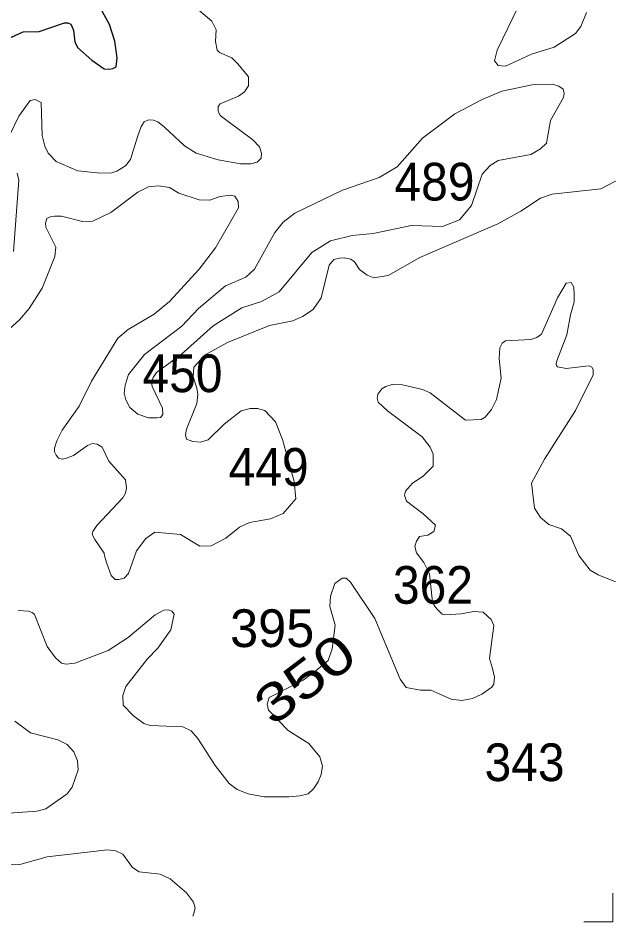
# Model space of a CAD drawing. Extents: x 499.9 to 555.3, y 9281.5 to 9336.8.
# Drawn here: x 552.753 to 555.288, y 9281.466 to 9285.3 of the extents above; entities that cross this region are included whole.
import ezdxf
from ezdxf.enums import TextEntityAlignment as Align

# ---------------------------------------------------------------- set-up
doc = ezdxf.new("R2010")
doc.units = 0
doc.header["$LTSCALE"] = 0.064
for name, color, linetype, lineweight in [('1', 7, 'Continuous', 25), ('2', 7, 'Continuous', 13), ('63', 7, 'Continuous', 13)]:
    doc.layers.add(name, color=color, linetype=linetype, lineweight=lineweight)
doc.layers.add('21', color=7, linetype='Continuous')
doc.layers.add('61', color=7, linetype='Continuous')

msp = doc.modelspace()

# ---------------------------------------------------------------- linework, layer by layer
at = {"layer": '1'}
msp.add_lwpolyline([(552.7095, 9285.2118), (552.7748, 9285.2413), (552.8423, 9285.2435), (552.9498, 9285.2795), (552.9648, 9285.2795), (552.9776, 9285.2739), (552.9887, 9285.2497), (552.9944, 9285.1993), (553.0049, 9285.175), (553.0661, 9285.1214), (553.1187, 9285.0849), (553.1388, 9285.0834), (553.155, 9285.0859), (553.1689, 9285.0931), (553.1733, 9285.132), (553.1635, 9285.2028), (553.1411, 9285.2728), (553.102, 9285.3422)], dxfattribs=at)
at = {"layer": '2'}
for points in [[(554.897, 9285.3994), (554.7841, 9285.1638), (554.7734, 9285.1194), (554.7893, 9285.0995), (554.8204, 9285.0964), (554.9298, 9285.1476), (555.026, 9285.1767), (555.1166, 9285.2343), (555.1392, 9285.2649), (555.1636, 9285.3242)], [(553.6012, 9284.9051), (553.6009, 9284.9253), (553.6104, 9284.9366), (553.6884, 9284.9693), (553.7132, 9284.9875), (553.7303, 9285.0135), (553.7302, 9285.0506), (553.6843, 9285.1064), (553.6594, 9285.1323), (553.6073, 9285.1549), (553.5971, 9285.1641), (553.5906, 9285.2013), (553.5931, 9285.2504), (553.5743, 9285.2877), (553.5202, 9285.3332)], [(552.7181, 9284.8043), (552.7569, 9284.8844), (552.8049, 9284.9505), (552.8253, 9284.9549), (552.8515, 9284.9423), (552.8555, 9284.8023), (552.8664, 9284.7565), (552.8814, 9284.7278), (552.9151, 9284.6913), (553.0072, 9284.6517), (553.1027, 9284.6419), (553.1511, 9284.6436), (553.1724, 9284.6507), (553.2087, 9284.6737), (553.2293, 9284.6999), (553.26, 9284.7964), (553.2749, 9284.8406), (553.2874, 9284.86), (553.3062, 9284.8681), (553.3276, 9284.8675), (553.3455, 9284.8601), (553.3723, 9284.839), (553.4593, 9284.7585), (553.5084, 9284.7276), (553.6013, 9284.6996), (553.6968, 9284.6819), (553.74, 9284.682), (553.7674, 9284.6897), (553.7842, 9284.7063), (553.7854, 9284.7274)], [(553.7854, 9284.7274), (553.7769, 9284.7545), (553.7488, 9284.7839), (553.6388, 9284.8657), (553.6104, 9284.8875), (553.6012, 9284.9051)], [(552.7338, 9284.3098), (552.7565, 9284.6132), (552.7496, 9284.6425)], [(553.6103, 9284.5432), (553.5657, 9284.5276), (553.5212, 9284.5288), (553.4345, 9284.5577), (553.3954, 9284.5814), (553.3485, 9284.5891), (553.3058, 9284.5847), (553.2603, 9284.5613), (553.1464, 9284.4753), (553.0701, 9284.4387), (553.0263, 9284.4367), (552.9371, 9284.4603), (552.9071, 9284.4601), (552.8898, 9284.4571), (552.8756, 9284.4496), (552.8696, 9284.4298), (552.8714, 9284.413), (552.9139, 9284.3285), (552.9093, 9284.2891), (552.8547, 9284.1541), (552.7999, 9284.0679), (552.7595, 9284.0195), (552.7172, 9283.9818)], [(555.2881, 9284.6089), (555.2811, 9284.6053), (555.2245, 9284.5766), (555.0182, 9284.5528), (554.9686, 9284.537), (554.8844, 9284.4805), (554.7871, 9284.4268), (554.4563, 9284.2852), (554.3218, 9284.2088), (554.2613, 9284.1981), (554.2328, 9284.2095), (554.2011, 9284.2338), (554.179, 9284.266), (554.1638, 9284.2769), (554.1359, 9284.2834), (554.1164, 9284.282), (554.0925, 9284.2758), (554.0726, 9284.2526), (554.0378, 9284.1142), (554.0042, 9284.0645), (553.9596, 9284.0339), (553.9184, 9284.0161), (553.8197, 9283.9956), (553.6413, 9283.924), (553.5459, 9283.8714), (553.4982, 9283.8197), (553.4953, 9283.7784), (553.5118, 9283.7298), (553.516, 9283.7027), (553.5118, 9283.6659), (553.4672, 9283.5558), (553.4636, 9283.5328), (553.4668, 9283.5146), (553.4943, 9283.504), (553.5262, 9283.5016), (553.5588, 9283.5114), (553.6275, 9283.5775), (553.6996, 9283.6338), (553.7369, 9283.6437), (553.768, 9283.6443), (553.7988, 9283.6356), (553.8445, 9283.587), (553.8749, 9283.5126), (553.9244, 9283.3343), (553.9304, 9283.2614), (553.8766, 9283.199), (553.8241, 9283.1755), (553.7351, 9283.1608), (553.6923, 9283.1408), (553.6343, 9283.0934), (553.5726, 9283.0614), (553.5232, 9283.0605), (553.4423, 9283.1095), (553.3337, 9283.1193), (553.2953, 9283.0927), (553.2552, 9283.0408), (553.2208, 9282.9437), (553.203, 9282.9249), (553.1798, 9282.9183), (553.165, 9282.9188), (553.1481, 9282.9358), (553.1291, 9282.9866), (553.1195, 9283.0185), (553.1176, 9283.0297), (553.0785, 9283.0879), (553.0695, 9283.1041), (553.0678, 9283.1125), (553.0703, 9283.1225), (553.087, 9283.1481), (553.198, 9283.2644), (553.2092, 9283.2852), (553.2132, 9283.3062), (553.2088, 9283.3417), (553.1385, 9283.4211), (553.1099, 9283.4794), (553.089, 9283.4925), (553.0692, 9283.4959), (553.0474, 9283.4872), (552.988, 9283.4447), (552.9585, 9283.4329), (552.9411, 9283.4291), (552.925, 9283.4329), (552.9141, 9283.4456), (552.9081, 9283.4595), (552.9083, 9283.4761), (552.9174, 9283.5064), (552.9396, 9283.5527), (553.0126, 9283.6535), (553.0649, 9283.7593), (553.1758, 9283.9425), (553.2195, 9283.979), (553.33, 9284.0438), (553.3952, 9284.0981), (553.5207, 9284.2345), (553.5909, 9284.3254)], [(553.5909, 9284.3254), (553.6872, 9284.4954), (553.6871, 9284.522), (553.6727, 9284.5443), (553.6538, 9284.5491), (553.6103, 9284.5432)], [(554.4006, 9283.2509), (554.3913, 9283.2768), (554.3964, 9283.2927), (554.4263, 9283.3272), (554.4713, 9283.3568), (554.5126, 9283.3994), (554.5133, 9283.4498), (554.5006, 9283.4799), (554.4668, 9283.5233), (554.32, 9283.6339), (554.2801, 9283.6708), (554.2758, 9283.6883), (554.2783, 9283.7055), (554.2957, 9283.7268), (554.3131, 9283.7376), (554.3392, 9283.7456), (554.383, 9283.7441), (554.4682, 9283.7252), (554.5002, 9283.7098), (554.6502, 9283.5939), (554.7161, 9283.5975), (554.7336, 9283.6079), (554.7612, 9283.6401), (554.7813, 9283.6824), (554.8014, 9283.7728), (554.7937, 9283.8555), (554.7963, 9283.901), (554.8056, 9283.9211), (554.8194, 9283.9316), (554.9271, 9283.9361), (554.9526, 9283.9459), (554.9732, 9283.9592), (555.0408, 9284.1141), (555.0769, 9284.1761), (555.0988, 9284.178), (555.1097, 9284.1589), (555.1117, 9284.1269), (555.1116, 9284.097), (555.0949, 9284.042), (555.0799, 9283.9567), (555.0374, 9283.846), (555.035, 9283.8328), (555.0356, 9283.8264), (555.0399, 9283.8214), (555.0777, 9283.8142), (555.161, 9283.8235), (555.1743, 9283.8246), (555.1857, 9283.8194), (555.1916, 9283.8093), (555.1913, 9283.7872), (555.1165, 9283.6359), (554.9851, 9283.4297), (554.9307, 9283.3271), (554.9436, 9283.2215), (554.9684, 9283.1813), (555.0032, 9283.1526), (555.0577, 9283.1329), (555.0953, 9283.1031), (555.1315, 9283.021), (555.1783, 9282.9586), (555.2122, 9282.9389), (555.2864, 9282.9093)], [(554.4558, 9283.1004), (554.4911, 9283.1062), (554.5158, 9283.1223), (554.5226, 9283.1488), (554.4711, 9283.1977), (554.4006, 9283.2509)], [(552.7531, 9282.787), (552.7972, 9282.7849), (552.8128, 9282.778), (552.8227, 9282.7704), (552.8765, 9282.635), (552.912, 9282.5859), (552.9367, 9282.5633), (552.9566, 9282.5595), (552.9938, 9282.5638), (553.1352, 9282.6174), (553.2205, 9282.6726), (553.3343, 9282.7689), (553.3707, 9282.789), (553.3897, 9282.7903), (553.4055, 9282.7848), (553.4148, 9282.771), (553.4006, 9282.7054), (553.3458, 9282.6276), (553.3005, 9282.5801), (553.2101, 9282.4642), (553.1974, 9282.4267), (553.1992, 9282.385), (553.2422, 9282.34), (553.2858, 9282.3076), (553.3135, 9282.2987), (553.4518, 9282.2933), (553.4875, 9282.2768), (553.5158, 9282.2443), (553.5884, 9282.1294), (553.6476, 9282.0536), (553.6827, 9282.0271), (553.729, 9282.009), (553.7966, 9281.9968), (553.9016, 9281.9967), (553.9476, 9282.0004), (553.9832, 9282.0091), (554.0063, 9282.0308), (554.0261, 9282.06), (554.0389, 9282.0914), (554.044, 9282.127), (554.0329, 9282.1668), (553.9864, 9282.2225), (553.8986, 9282.2773), (553.8147, 9282.3641), (553.8093, 9282.3893), (553.8184, 9282.4178), (553.9616, 9282.4912), (554.0089, 9282.5248), (554.0674, 9282.5745), (554.0843, 9282.6247), (554.0975, 9282.7251), (554.0754, 9282.8042), (554.0777, 9282.8473), (554.0968, 9282.9022), (554.127, 9282.9237), (554.1441, 9282.9242), (554.1621, 9282.9079), (554.2652, 9282.7525), (554.3733, 9282.4952), (554.3992, 9282.4601), (554.4594, 9282.4487), (554.5039, 9282.4484), (554.59, 9282.4106), (554.6344, 9282.4058), (554.6797, 9282.414), (554.7197, 9282.4324), (554.7626, 9282.4622), (554.771, 9282.4742), (554.7727, 9282.504), (554.7649, 9282.5409), (554.7523, 9282.583), (554.7711, 9282.7239), (554.7596, 9282.7483), (554.725, 9282.7797), (554.6854, 9282.7827), (554.6316, 9282.7723), (554.563, 9282.7688), (554.5517, 9282.7721), (554.5281, 9282.7943), (554.5157, 9282.8108), (554.5109, 9282.8222), (554.4978, 9282.9433), (554.4732, 9282.9904), (554.4424, 9283.0321), (554.4358, 9283.0581), (554.442, 9283.0819), (554.4558, 9283.1004)], [(552.6123, 9281.9203), (552.8321, 9281.936), (552.8703, 9281.9455), (552.962, 9282.0098), (552.9823, 9282.0381), (553.0075, 9282.1105), (553.0046, 9282.1493), (552.9902, 9282.1875), (552.961, 9282.2182), (552.9212, 9282.2387), (552.8053, 9282.2681), (552.7401, 9282.3171)], [(553.4941, 9281.4902), (553.4976, 9281.497), (553.5035, 9281.524), (553.4975, 9281.5495), (553.4669, 9281.5894), (553.3978, 9281.648), (553.3555, 9281.6683), (553.2663, 9281.6784), (553.2379, 9281.6969), (553.1968, 9281.7535), (553.168, 9281.767), (553.1322, 9281.7721), (552.8767, 9281.7417), (552.7611, 9281.7101), (552.7072, 9281.7088)]]:
    msp.add_lwpolyline(points, dxfattribs=at)
msp.add_lwpolyline([(553.3401, 9283.7963), (553.3257, 9283.7757), (553.3196, 9283.7552), (553.3211, 9283.7375), (553.3658, 9283.645), (553.3672, 9283.618), (553.357, 9283.6063), (553.3426, 9283.6039), (553.3069, 9283.6041), (553.2607, 9283.6205), (553.2265, 9283.6488), (553.2094, 9283.6801), (553.2027, 9283.7091), (553.2079, 9283.7426), (553.2209, 9283.7885), (553.2894, 9283.8734), (553.4477, 9283.9933), (553.5178, 9284.0678), (553.6334, 9284.1642), (553.7186, 9284.2007), (553.7561, 9284.2346), (553.8419, 9284.3903), (553.8776, 9284.4338), (553.9272, 9284.4726), (554.1293, 9284.5704), (554.2839, 9284.6233), (554.3609, 9284.6697), (554.4674, 9284.7914), (554.6052, 9284.8944), (554.7213, 9284.955), (554.8049, 9284.9908), (554.9337, 9285.0174), (555.0188, 9285.0205), (555.0458, 9285.011), (555.0638, 9284.9991), (555.068, 9284.9804), (555.0654, 9284.9634), (555.0105, 9284.8651), (554.9935, 9284.7702), (554.9686, 9284.7453), (554.9273, 9284.7215), (554.7891, 9284.6963), (554.7555, 9284.6751), (554.7203, 9284.6377), (554.6761, 9284.5057), (554.6254, 9284.445), (554.5525, 9284.4162), (554.422, 9284.4205), (554.259, 9284.3861), (554.1697, 9284.3776), (554.0774, 9284.3552), (553.9989, 9284.3053), (553.8602, 9284.1387), (553.7853, 9284.0978), (553.7019, 9284.0704), (553.5803, 9283.9951), (553.4445, 9283.8735)], close=True, dxfattribs=at)
at = {"layer": '63'}
msp.add_lwpolyline([(555.1523, 9281.4659), (555.2755, 9281.4659), (555.2755, 9281.5873)], dxfattribs=at)

# ---------------------------------------------------------------- texts
at = {"layer": '21', "width": 0.95}
for s, p in [('489', (554.3492, 9284.5264)), ('450', (553.2807, 9283.7133)), ('449', (553.6459, 9283.3163)), ('362', (554.3428, 9282.8157))]:
    msp.add_text(s, height=0.16, dxfattribs=at).set_placement(p)
at = {"layer": '21'}
msp.add_text('395', height=0.16, dxfattribs=at).set_placement((553.6522, 9282.632))
at = {"layer": '21', "width": 0.95}
msp.add_text('343', height=0.16, dxfattribs=at).set_placement((555.0703, 9282.0633), align=Align.RIGHT)
at = {"layer": '61', "width": 1.3}
msp.add_text('350', height=0.16, rotation=37.288, dxfattribs=at).set_placement((554.0176, 9282.4333), align=Align.CENTER)

doc.saveas('drawing.dxf')
